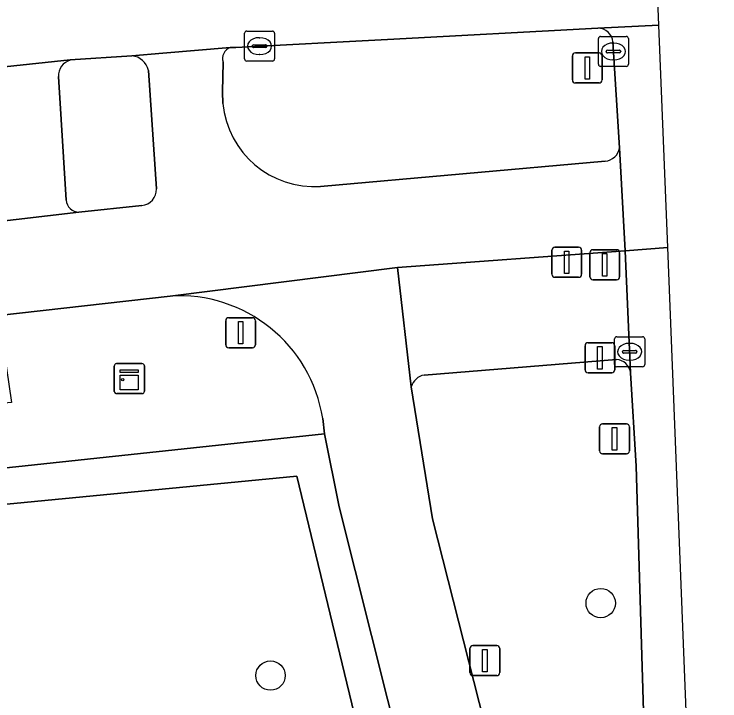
# Model space of a CAD drawing. Extents: x 162184 to 163154, y 385507 to 386516.
# Drawn here: x 163130.13 to 163153.61, y 386479.09 to 386501.95 of the extents above; entities that cross this region are included whole.
import ezdxf

# ---------------------------------------------------------------- set-up
doc = ezdxf.new("R2010")
doc.units = 0
for name, color, linetype in [('IMGEO_Berm_groen', 7, 'Continuous'), ('IMGEO_Boom', 7, 'Continuous'), ('IMGEO_Drukknoppaal', 7, 'Continuous'), ('IMGEO_Fietspad_gesloten', 7, 'Continuous'), ('IMGEO_Groenvoorziening', 7, 'Continuous'), ('IMGEO_Kast', 7, 'Continuous'), ('IMGEO_Kolk', 7, 'Continuous'), ('IMGEO_Lichtmast', 7, 'Continuous'), ('IMGEO_OVBaan_gesloten', 7, 'Continuous'), ('IMGEO_Rijbaan_lokaal_open', 7, 'Continuous'), ('IMGEO_Verkeersbordpaal', 7, 'Continuous'), ('IMGEO_Verkeerseiland_gesloten', 7, 'Continuous'), ('IMGEO_Verkeersregelinstallatiepaal', 7, 'Continuous'), ('IMGEO_Voetpad_open', 7, 'Continuous')]:
    doc.layers.add(name, color=color, linetype=linetype)

msp = doc.modelspace()

# ---------------------------------------------------------------- linework, layer by layer
at = {"layer": 'IMGEO_Berm_groen'}
for points in [[(163149.547, 386501.481), (163142.558, 386501.103), (163137.509, 386500.843), (163137.325, 386500.836)], [(163150.273, 386497.502), (163150.049, 386501.023)], [(163137.083, 386500.347), (163137.069, 386499.358), (163137.081, 386498.973)], [(163140.33, 386496.214), (163149.79, 386497.051)]]:
    msp.add_lwpolyline(points, dxfattribs=at)
for centre, radius, start, end in [((163149.563, 386500.994), 0.487, 3.4047, 91.8437), ((163137.46, 386500.465), 0.395, 109.986, 197.3535), ((163140.122, 386499.262), 3.055, 185.4221, 273.9031), ((163149.746, 386497.583), 0.534, 274.779, 351.2965)]:
    msp.add_arc(centre, radius, start, end, dxfattribs=at)
at = {"layer": 'IMGEO_Boom'}
for centre in [(163149.646, 386482.341), (163138.663, 386479.929)]:
    msp.add_circle(centre, 0.489, dxfattribs=at)
at = {"layer": 'IMGEO_Drukknoppaal'}
for p, q in [((163148.021, 386493.287), (163148.021, 386494.087)), ((163148.021, 386494.087), (163148.021, 386493.287)), ((163148.121, 386494.187), (163148.911, 386494.187)), ((163148.911, 386494.187), (163148.121, 386494.187)), ((163149.011, 386494.087), (163149.011, 386493.287)), ((163149.011, 386493.287), (163149.011, 386494.087)), ((163148.911, 386493.187), (163148.121, 386493.187)), ((163148.121, 386493.187), (163148.911, 386493.187))]:
    msp.add_line(p, q, dxfattribs=at)
msp.add_lwpolyline([(163148.441, 386494.062), (163148.591, 386494.062), (163148.591, 386493.312), (163148.441, 386493.312), (163148.441, 386494.062)], dxfattribs=at)
for centre, start, end in [((163148.121, 386494.087), 90, 180), ((163148.121, 386494.087), 90, 180), ((163148.911, 386494.087), 0, 90), ((163148.911, 386494.087), 360, 90), ((163148.121, 386493.287), 180, 270), ((163148.121, 386493.287), 180, 270), ((163148.911, 386493.287), 270, 0), ((163148.911, 386493.287), 270, 0)]:
    msp.add_arc(centre, 0.1, start, end, dxfattribs=at)
at = {"layer": 'IMGEO_Fietspad_gesloten'}
for points in [[(163151.875, 386494.179), (163151.581, 386501.583), (163149.547, 386501.481)], [(163150.049, 386501.023), (163150.273, 386497.502), (163150.461, 386494.072), (163151.875, 386494.179)], [(163137.325, 386500.836), (163135.079, 386500.647), (163134.053, 386500.561)], [(163137.081, 386498.973), (163137.069, 386499.358), (163137.083, 386500.347)], [(163134.602, 386500.071), (163134.871, 386496.129)], [(163085.893, 386487.523), (163121.647, 386491.23), (163129.62, 386491.92), (163135.322, 386492.563), (163142.886, 386493.518), (163150.461, 386494.072), (163150.273, 386497.502)], [(163149.79, 386497.051), (163140.33, 386496.214)], [(163134.383, 386495.576), (163132.288, 386495.356), (163129.145, 386494.994), (163122.406, 386494.476), (163122.04, 386494.46), (163119.969, 386494.242), (163085.465, 386490.616)], [(163150.513, 386459.683), (163150.068, 386461.437), (163144.055, 386485.148), (163143.346, 386489.545), (163142.886, 386493.518), (163135.322, 386492.563)], [(163140.401, 386488.482), (163140.457, 386487.982), (163140.941, 386485.551), (163147.38, 386459.934), (163148.17, 386456.302)]]:
    msp.add_lwpolyline(points, dxfattribs=at)
for centre, radius, start, end in [((163149.563, 386500.994), 0.487, 3.4047, 91.8437), ((163137.46, 386500.465), 0.395, 109.986, 197.3535), ((163133.999, 386499.948), 0.615, 11.5159, 84.9843), ((163140.122, 386499.262), 3.055, 185.4221, 273.9031), ((163149.746, 386497.583), 0.534, 274.779, 351.2965), ((163134.315, 386496.128), 0.556, 277.0131, 0.1327), ((163135.626, 386487.74), 4.832, 8.8292, 93.6067)]:
    msp.add_arc(centre, radius, start, end, dxfattribs=at)
at = {"layer": 'IMGEO_Groenvoorziening'}
for points in [[(163150.167, 386490.453), (163143.77, 386489.935)], [(163151.571, 386465.507), (163151.154, 386475.766), (163150.82, 386486.905), (163150.64, 386490.011)], [(163143.346, 386489.545), (163144.055, 386485.148), (163150.068, 386461.437), (163151.522, 386461.56), (163151.571, 386462.219)], [(163148.17, 386456.302), (163147.38, 386459.934), (163140.941, 386485.551), (163140.457, 386487.982), (163129.35, 386486.788), (163090.875, 386483.003), (163063.946, 386479.919), (163050.151, 386478.158), (163023.761, 386474.484), (163000, 386470.883), (162992.151, 386469.571), (162993.927, 386469.309), (162995.824, 386469.032), (163000.202, 386469.764), (163023.963, 386473.365), (163050.353, 386477.039)], [(163101.352, 386469.525), (163102.023, 386467.976), (163104.974, 386471.053), (163104.018, 386472.31), (163115.143, 386481.322), (163129.854, 386465.873), (163146.377, 386449.712), (163146.735, 386451.276), (163146.956, 386453.171), (163146.943, 386455.114), (163146.768, 386456.622), (163139.537, 386486.568), (163091.077, 386481.884), (163064.148, 386478.8), (163050.353, 386477.039), (163023.963, 386473.365), (163000.202, 386469.764), (162995.824, 386469.032), (162997.489, 386468.786), (162999.262, 386468.477), (163001.756, 386467.842), (163002.712, 386467.501)], [(163050.353, 386477.039), (163064.148, 386478.8), (163091.077, 386481.884), (163139.537, 386486.568), (163146.768, 386456.622), (163146.943, 386455.114), (163146.956, 386453.171), (163146.735, 386451.276), (163146.377, 386449.712), (163146.393, 386448.519), (163145.223, 386446.801), (163139.465, 386440.832), (163127.059, 386428.882), (163126.14, 386429.2), (163125.926, 386429.985), (163126.123, 386430.47), (163124.695, 386430), (163126.621, 386427.963), (163128.312, 386427.788), (163138.779, 386438.337), (163139.368, 386439.801), (163143.978, 386444.598), (163145.614, 386446.399)]]:
    msp.add_lwpolyline(points, dxfattribs=at)
for centre, radius, start, end in [((163150.132, 386489.941), 0.513, 7.8313, 86.0496), ((163143.869, 386489.402), 0.542, 100.5303, 164.6861)]:
    msp.add_arc(centre, radius, start, end, dxfattribs=at)
at = {"layer": 'IMGEO_Kast'}
for p, q in [((163133.466, 386489.389), (163133.466, 386490.23)), ((163133.466, 386490.23), (163133.466, 386489.389)), ((163133.541, 386490.314), (163134.382, 386490.314)), ((163134.382, 386490.314), (163133.541, 386490.314)), ((163134.466, 386490.239), (163134.466, 386489.398)), ((163134.466, 386489.398), (163134.466, 386490.239)), ((163134.391, 386489.314), (163133.55, 386489.314)), ((163133.55, 386489.314), (163134.391, 386489.314))]:
    msp.add_line(p, q, dxfattribs=at)
for points in [[(163133.661, 386490.104), (163134.261, 386490.104), (163134.261, 386490.019), (163133.661, 386490.019), (163133.661, 386490.104)], [(163133.661, 386489.929), (163134.261, 386489.929), (163134.261, 386489.44), (163133.661, 386489.44), (163133.661, 386489.929)]]:
    msp.add_lwpolyline(points, dxfattribs=at)
msp.add_circle((163133.745, 386489.778), 0.0377, dxfattribs=at)
for centre, start, end in [((163133.544, 386490.236), 92.4484, 184.2845), ((163133.544, 386490.236), 92.4484, 184.2845), ((163134.388, 386490.236), 2.4484, 94.2845), ((163134.388, 386490.236), 2.4484, 94.2845), ((163133.544, 386489.392), 182.4484, 274.2845), ((163133.544, 386489.392), 182.4484, 274.2845), ((163134.388, 386489.392), 272.4484, 4.2845), ((163134.388, 386489.392), 272.4484, 4.2845)]:
    msp.add_arc(centre, 0.0779, start, end, dxfattribs=at)
at = {"layer": 'IMGEO_Kolk'}
for p, q in [((163137.872, 386501.384), (163138.724, 386501.384)), ((163137.797, 386500.458), (163137.797, 386501.31)), ((163138.285, 386501.164), (163138.31, 386501.164)), ((163138.798, 386501.31), (163138.798, 386500.458)), ((163149.568, 386500.281), (163149.568, 386501.133)), ((163149.643, 386501.207), (163150.495, 386501.207)), ((163150.569, 386501.133), (163150.569, 386500.281)), ((163138.056, 386500.878), (163138.056, 386500.89)), ((163138.099, 386500.927), (163138.497, 386500.927)), ((163138.54, 386500.89), (163138.54, 386500.878)), ((163150.056, 386500.987), (163150.081, 386500.987)), ((163138.494, 386500.841), (163138.096, 386500.841)), ((163149.827, 386500.701), (163149.827, 386500.713)), ((163150.265, 386500.664), (163149.867, 386500.664)), ((163149.87, 386500.75), (163150.268, 386500.75)), ((163150.311, 386500.713), (163150.311, 386500.701)), ((163138.308, 386500.604), (163138.283, 386500.604)), ((163150.079, 386500.427), (163150.054, 386500.427)), ((163138.724, 386500.384), (163137.872, 386500.384)), ((163150.495, 386500.207), (163149.643, 386500.207)), ((163150.108, 386490.283), (163150.108, 386491.135)), ((163150.183, 386491.209), (163151.035, 386491.209)), ((163151.109, 386491.135), (163151.109, 386490.283)), ((163150.596, 386490.989), (163150.621, 386490.989)), ((163150.367, 386490.703), (163150.367, 386490.715)), ((163150.805, 386490.666), (163150.407, 386490.666)), ((163150.41, 386490.752), (163150.808, 386490.752)), ((163150.851, 386490.715), (163150.851, 386490.703)), ((163150.619, 386490.429), (163150.594, 386490.429)), ((163151.035, 386490.209), (163150.183, 386490.209))]:
    msp.add_line(p, q, dxfattribs=at)
for points in [[(163137.872, 386501.384), (163138.724, 386501.384)], [(163137.797, 386500.458), (163137.797, 386501.31)], [(163138.798, 386501.31), (163138.798, 386500.458)], [(163149.568, 386500.281), (163149.568, 386501.133)], [(163149.643, 386501.207), (163150.495, 386501.207)], [(163150.569, 386501.133), (163150.569, 386500.281)], [(163138.724, 386500.384), (163137.872, 386500.384)], [(163150.495, 386500.207), (163149.643, 386500.207)], [(163150.108, 386490.283), (163150.108, 386491.135)], [(163150.183, 386491.209), (163151.035, 386491.209)], [(163151.109, 386491.135), (163151.109, 386490.283)], [(163151.035, 386490.209), (163150.183, 386490.209)]]:
    msp.add_lwpolyline(points, dxfattribs=at)
for centre, radius, start, end in [((163137.874, 386501.308), 0.0765, 91.552, 178.448), ((163137.874, 386501.308), 0.0765, 91.552, 178.448), ((163138.722, 386501.308), 0.0765, 1.552, 88.448), ((163138.722, 386501.308), 0.0765, 1.552, 88.448), ((163149.645, 386501.131), 0.0765, 91.552, 178.448), ((163149.645, 386501.131), 0.0765, 91.552, 178.448), ((163150.493, 386501.131), 0.0765, 1.552, 88.448), ((163150.493, 386501.131), 0.0765, 1.552, 88.448), ((163138.096, 386500.887), 0.0403, 85.8775, 175.7526), ((163138.501, 386500.889), 0.0386, 1.7309, 96.639), ((163138.093, 386500.877), 0.0366, 178.938, 274.7102), ((163138.497, 386500.884), 0.043, 264.8664, 352.4533), ((163149.867, 386500.71), 0.0403, 85.8775, 175.7526), ((163149.864, 386500.7), 0.0366, 178.938, 274.7102), ((163150.268, 386500.707), 0.043, 264.8664, 352.4533), ((163150.272, 386500.712), 0.0386, 1.7309, 96.639), ((163137.874, 386500.46), 0.0765, 181.552, 268.448), ((163137.874, 386500.46), 0.0765, 181.552, 268.448), ((163138.722, 386500.46), 0.0765, 271.552, 358.448), ((163138.722, 386500.46), 0.0765, 271.552, 358.448), ((163149.645, 386500.283), 0.0765, 181.552, 268.448), ((163149.645, 386500.283), 0.0765, 181.552, 268.448), ((163150.493, 386500.283), 0.0765, 271.552, 358.448), ((163150.493, 386500.283), 0.0765, 271.552, 358.448), ((163150.185, 386491.133), 0.0765, 91.552, 178.448), ((163150.185, 386491.133), 0.0765, 91.552, 178.448), ((163151.033, 386491.133), 0.0765, 1.552, 88.448), ((163151.033, 386491.133), 0.0765, 1.552, 88.448), ((163150.407, 386490.712), 0.0403, 85.8775, 175.7526), ((163150.404, 386490.702), 0.0366, 178.938, 274.7102), ((163150.808, 386490.709), 0.043, 264.8664, 352.4533), ((163150.812, 386490.714), 0.0386, 1.7309, 96.639), ((163150.185, 386490.285), 0.0765, 181.552, 268.448), ((163150.185, 386490.285), 0.0765, 181.552, 268.448), ((163151.033, 386490.285), 0.0765, 271.552, 358.448), ((163151.033, 386490.285), 0.0765, 271.552, 358.448)]:
    msp.add_arc(centre, radius, start, end, dxfattribs=at)
for centre, major_axis, ratio, start_param, end_param in [((163138.284, 386500.884), (-0.387, 0.002), 0.722429, 4.712389, 7.853982), ((163138.309, 386500.884), (-0.39, 0.002), 0.717154, 1.570796, 4.712389), ((163150.055, 386500.707), (-0.387, 0.002), 0.722429, 4.712389, 7.853982), ((163150.08, 386500.707), (-0.39, 0.002), 0.717154, 1.570796, 4.712389), ((163150.595, 386490.709), (-0.387, 0.002), 0.722429, 4.712389, 7.853982), ((163150.62, 386490.709), (-0.39, 0.002), 0.717154, 1.570796, 4.712389)]:
    msp.add_ellipse(centre, major_axis=major_axis, ratio=ratio, start_param=start_param, end_param=end_param, dxfattribs=at)
at = {"layer": 'IMGEO_Lichtmast'}
for p, q in [((163137.174, 386490.943), (163137.174, 386491.743)), ((163137.174, 386491.743), (163137.174, 386490.943)), ((163137.274, 386491.843), (163138.064, 386491.843)), ((163138.064, 386491.843), (163137.274, 386491.843)), ((163138.164, 386491.743), (163138.164, 386490.943)), ((163138.164, 386490.943), (163138.164, 386491.743)), ((163138.064, 386490.843), (163137.274, 386490.843)), ((163137.274, 386490.843), (163138.064, 386490.843)), ((163149.609, 386487.41), (163149.609, 386488.21)), ((163149.609, 386488.21), (163149.609, 386487.41)), ((163149.709, 386488.31), (163150.499, 386488.31)), ((163150.499, 386488.31), (163149.709, 386488.31)), ((163150.599, 386488.21), (163150.599, 386487.41)), ((163150.599, 386487.41), (163150.599, 386488.21)), ((163150.499, 386487.31), (163149.709, 386487.31)), ((163149.709, 386487.31), (163150.499, 386487.31)), ((163145.297, 386480.026), (163145.297, 386480.826)), ((163145.297, 386480.826), (163145.297, 386480.026)), ((163145.397, 386480.926), (163146.187, 386480.926)), ((163146.187, 386480.926), (163145.397, 386480.926)), ((163146.287, 386480.826), (163146.287, 386480.026)), ((163146.287, 386480.026), (163146.287, 386480.826)), ((163146.187, 386479.926), (163145.397, 386479.926)), ((163145.397, 386479.926), (163146.187, 386479.926))]:
    msp.add_line(p, q, dxfattribs=at)
for points in [[(163137.594, 386491.718), (163137.744, 386491.718), (163137.744, 386490.968), (163137.594, 386490.968), (163137.594, 386491.718)], [(163150.029, 386488.185), (163150.179, 386488.185), (163150.179, 386487.435), (163150.029, 386487.435), (163150.029, 386488.185)], [(163145.717, 386480.801), (163145.867, 386480.801), (163145.867, 386480.051), (163145.717, 386480.051), (163145.717, 386480.801)]]:
    msp.add_lwpolyline(points, dxfattribs=at)
for centre, start, end in [((163137.274, 386491.743), 90, 180), ((163137.274, 386491.743), 90, 180), ((163138.064, 386491.743), 0, 90), ((163138.064, 386491.743), 360, 90), ((163137.274, 386490.943), 180, 270), ((163137.274, 386490.943), 180, 270), ((163138.064, 386490.943), 270, 0), ((163138.064, 386490.943), 270, 0), ((163149.709, 386488.21), 90, 180), ((163149.709, 386488.21), 90, 180), ((163150.499, 386488.21), 0, 90), ((163150.499, 386488.21), 360, 90), ((163149.709, 386487.41), 180, 270), ((163149.709, 386487.41), 180, 270), ((163150.499, 386487.41), 270, 0), ((163150.499, 386487.41), 270, 0), ((163145.397, 386480.826), 90, 180), ((163145.397, 386480.826), 90, 180), ((163146.187, 386480.826), 0, 90), ((163146.187, 386480.826), 360, 90), ((163145.397, 386480.026), 180, 270), ((163145.397, 386480.026), 180, 270), ((163146.187, 386480.026), 270, 0), ((163146.187, 386480.026), 270, 0)]:
    msp.add_arc(centre, 0.1, start, end, dxfattribs=at)
at = {"layer": 'IMGEO_OVBaan_gesloten'}
for points in [[(163151.581, 386501.583), (163151.449, 386504.907), (163149.432, 386504.816), (163137.278, 386504.089), (163111.223, 386501.762), (163067.911, 386496.806), (163044.181, 386493.807), (163028.432, 386491.599), (163011.61, 386489.136), (163000.765, 386487.548), (162970.266, 386482.514), (162970.485, 386479.218), (162971.441, 386479.448), (162977.877, 386480.489), (162993.117, 386483.088), (162996.147, 386483.598), (163000, 386484.191)], [(163119.845, 386499.205), (163128.765, 386500.083), (163132.003, 386500.422), (163134.053, 386500.561), (163135.079, 386500.647), (163137.325, 386500.836), (163137.509, 386500.843), (163142.558, 386501.103), (163149.547, 386501.481), (163151.581, 386501.583)]]:
    msp.add_lwpolyline(points, dxfattribs=at)
at = {"layer": 'IMGEO_Rijbaan_lokaal_open'}
msp.add_lwpolyline([(163145.974, 386442.657), (163153.61, 386450.405), (163151.875, 386494.179), (163150.461, 386494.072), (163150.64, 386490.011), (163150.82, 386486.905), (163151.154, 386475.766), (163151.571, 386465.507)], dxfattribs=at)
at = {"layer": 'IMGEO_Verkeersbordpaal'}
for p, q in [((163148.804, 386500.657), (163149.594, 386500.657)), ((163149.594, 386500.657), (163148.804, 386500.657)), ((163148.704, 386499.757), (163148.704, 386500.557)), ((163148.704, 386500.557), (163148.704, 386499.757)), ((163149.694, 386500.557), (163149.694, 386499.757)), ((163149.694, 386499.757), (163149.694, 386500.557)), ((163149.594, 386499.657), (163148.804, 386499.657)), ((163148.804, 386499.657), (163149.594, 386499.657))]:
    msp.add_line(p, q, dxfattribs=at)
msp.add_lwpolyline([(163149.124, 386500.532), (163149.274, 386500.532), (163149.274, 386499.782), (163149.124, 386499.782), (163149.124, 386500.532)], dxfattribs=at)
for centre, start, end in [((163148.804, 386500.557), 90, 180), ((163148.804, 386500.557), 90, 180), ((163149.594, 386500.557), 0, 90), ((163149.594, 386500.557), 360, 90), ((163148.804, 386499.757), 180, 270), ((163148.804, 386499.757), 180, 270), ((163149.594, 386499.757), 270, 0), ((163149.594, 386499.757), 270, 0)]:
    msp.add_arc(centre, 0.1, start, end, dxfattribs=at)
at = {"layer": 'IMGEO_Verkeerseiland_gesloten'}
for points in [[(163134.053, 386500.561), (163132.003, 386500.422)], [(163134.871, 386496.129), (163134.602, 386500.071)], [(163131.61, 386499.869), (163131.862, 386495.76)], [(163132.288, 386495.356), (163134.383, 386495.576)]]:
    msp.add_lwpolyline(points, dxfattribs=at)
for centre, radius, start, end in [((163132.16, 386499.894), 0.55, 106.5556, 182.644), ((163133.999, 386499.948), 0.615, 11.5159, 84.9843), ((163134.315, 386496.128), 0.556, 277.0131, 0.1327), ((163132.302, 386495.797), 0.441, 184.8336, 268.2031)]:
    msp.add_arc(centre, radius, start, end, dxfattribs=at)
at = {"layer": 'IMGEO_Verkeersregelinstallatiepaal'}
for p, q in [((163149.384, 386494.106), (163150.174, 386494.106)), ((163150.174, 386494.106), (163149.384, 386494.106)), ((163149.284, 386493.206), (163149.284, 386494.006)), ((163149.284, 386494.006), (163149.284, 386493.206)), ((163150.274, 386494.006), (163150.274, 386493.206)), ((163150.274, 386493.206), (163150.274, 386494.006)), ((163150.174, 386493.106), (163149.384, 386493.106)), ((163149.384, 386493.106), (163150.174, 386493.106)), ((163149.124, 386490.109), (163149.124, 386490.909)), ((163149.124, 386490.909), (163149.124, 386490.109)), ((163149.224, 386491.009), (163150.014, 386491.009)), ((163150.014, 386491.009), (163149.224, 386491.009)), ((163150.114, 386490.909), (163150.114, 386490.109)), ((163150.114, 386490.109), (163150.114, 386490.909)), ((163150.014, 386490.009), (163149.224, 386490.009)), ((163149.224, 386490.009), (163150.014, 386490.009))]:
    msp.add_line(p, q, dxfattribs=at)
for points in [[(163149.704, 386493.981), (163149.854, 386493.981), (163149.854, 386493.231), (163149.704, 386493.231), (163149.704, 386493.981)], [(163149.544, 386490.884), (163149.694, 386490.884), (163149.694, 386490.134), (163149.544, 386490.134), (163149.544, 386490.884)]]:
    msp.add_lwpolyline(points, dxfattribs=at)
for centre, start, end in [((163149.384, 386494.006), 90, 180), ((163149.384, 386494.006), 90, 180), ((163150.174, 386494.006), 0, 90), ((163150.174, 386494.006), 360, 90), ((163149.384, 386493.206), 180, 270), ((163149.384, 386493.206), 180, 270), ((163150.174, 386493.206), 270, 0), ((163150.174, 386493.206), 270, 0), ((163149.224, 386490.909), 90, 180), ((163149.224, 386490.909), 90, 180), ((163150.014, 386490.909), 0, 90), ((163150.014, 386490.909), 360, 90), ((163149.224, 386490.109), 180, 270), ((163149.224, 386490.109), 180, 270), ((163150.014, 386490.109), 270, 0), ((163150.014, 386490.109), 270, 0)]:
    msp.add_arc(centre, 0.1, start, end, dxfattribs=at)
at = {"layer": 'IMGEO_Voetpad_open'}
for points in [[(163132.003, 386500.422), (163128.765, 386500.083)], [(163131.862, 386495.76), (163131.61, 386499.869)], [(163129.145, 386494.994), (163132.288, 386495.356)], [(163150.64, 386490.011), (163150.461, 386494.072), (163142.886, 386493.518), (163143.346, 386489.545)], [(163135.322, 386492.563), (163129.62, 386491.92), (163130.042, 386489.015), (163118.753, 386487.983), (163113.578, 386487.587), (163075.43, 386483.406), (163054.211, 386480.835), (163018.134, 386475.807), (163000, 386473.005), (162985.135, 386470.628), (162971.096, 386468.249), (162968.162, 386467.751), (162941.305, 386463.199), (162937.49, 386462.555), (162937.766, 386460.481), (162989.841, 386469.185)], [(163143.77, 386489.935), (163150.167, 386490.453)], [(162989.841, 386469.185), (162992.151, 386469.571), (163000, 386470.883), (163023.761, 386474.484), (163050.151, 386478.158), (163063.946, 386479.919), (163090.875, 386483.003), (163129.35, 386486.788), (163140.457, 386487.982), (163140.401, 386488.482)]]:
    msp.add_lwpolyline(points, dxfattribs=at)
for centre, radius, start, end in [((163132.16, 386499.894), 0.55, 106.5556, 182.644), ((163132.302, 386495.797), 0.441, 184.8336, 268.2031), ((163135.626, 386487.74), 4.832, 8.8292, 93.6067), ((163150.132, 386489.941), 0.513, 7.8313, 86.0496), ((163143.869, 386489.402), 0.542, 100.5303, 164.6861)]:
    msp.add_arc(centre, radius, start, end, dxfattribs=at)

doc.saveas('drawing.dxf')
